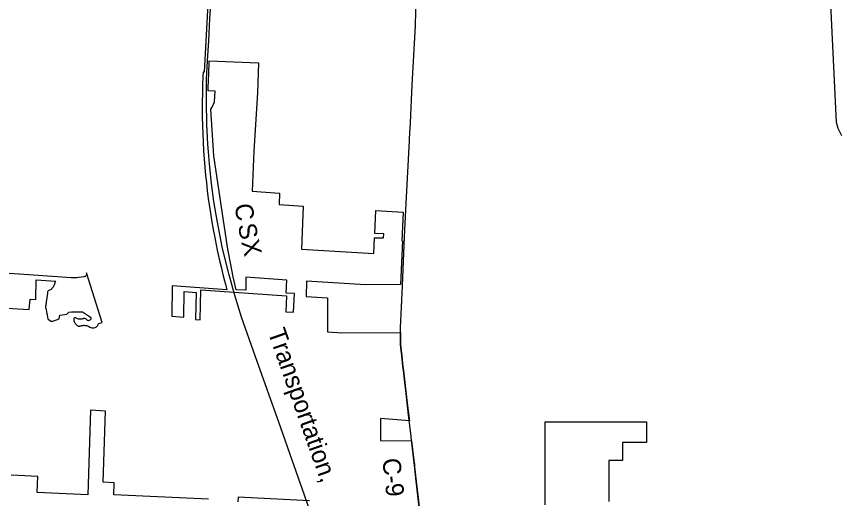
# Model space of a CAD drawing. Extents: x 1674899 to 2057726, y 653888 to 988278.
# Drawn here: x 1800519 to 1814222, y 790905 to 798950 of the extents above; entities that cross this region are included whole.
import ezdxf

# ---------------------------------------------------------------- set-up
doc = ezdxf.new("R2010")
doc.units = 0
for name, color, linetype in [('GM_X_Corporation', 7, 'Continuous'), ('GM_X_County_Road', 7, 'Continuous'), ('GM_X_County_Road_Text', 7, 'Continuous'), ('GM_X_Rail_Line', 7, 'Continuous'), ('GM_X_Rail_Line_Text', 7, 'Continuous'), ('GM_X_State_Route', 7, 'Continuous')]:
    doc.layers.add(name, color=color, linetype=linetype)

msp = doc.modelspace()

# ---------------------------------------------------------------- linework, layer by layer
at = {"layer": 'GM_X_Corporation'}
for points in [[(1803720, 799367), (1803650, 798018), (1803630, 798018), (1803626, 797950), (1803625, 797907), (1803622, 797844), (1803621, 797776), (1803619, 797715), (1803615, 797472), (1803615, 797362), (1803616, 797275), (1803619, 797126), (1803624, 796988), (1803629, 796858), (1803638, 796706), (1803659, 796433), (1803671, 796297), (1803684, 796179), (1803700, 796040), (1803716, 795913), (1803741, 795740), (1803759, 795626), (1803776, 795519), (1803792, 795428), (1803803, 795369), (1803812, 795318), (1803830, 795229), (1803848, 795137), (1803866, 795049), (1803900, 794897), (1803929, 794774), (1803961, 794644), (1803989, 794539), (1804002, 794484), (1804028, 794390), (1803117, 794454), (1803108, 793948), (1803307, 793934), (1803315, 794360), (1803513, 794346), (1803505, 793891), (1803582, 793885), (1803590, 794385), (1805020, 794290), (1805010, 794022), (1805139, 794014), (1805152, 794324), (1805017, 794332), (1805027, 794547), (1804342, 794598), (1804342, 794383), (1804179, 794385), (1804129, 794602), (1804037, 795099), (1803808, 796623), (1803760, 797403), (1803781, 797434), (1803819, 797522), (1803830, 797703), (1803712, 797708), (1803713, 797757), (1803719, 797888), (1803723, 797985), (1803733, 798207), (1804556, 798175), (1804535, 797675), (1804476, 796703), (1804448, 796035), (1804906, 795999), (1804898, 795810), (1805300, 795785), (1805269, 795066), (1806477, 794993), (1806488, 795256), (1806639, 795253), (1806642, 795323), (1806493, 795326), (1806509, 795712), (1806963, 795684), (1806943, 795206), (1806953, 795205), (1806921, 794476), (1806338, 794471), (1805355, 794530), (1805348, 794275), (1805706, 794254), (1805701, 793689), (1805942, 793669), (1806920, 793676), (1806923, 793473), (1806927, 793423), (1806942, 793287), (1806949, 793228), (1806961, 793116), (1806970, 793038), (1806976, 792990), (1806999, 792792), (1807038, 792455), (1807068, 792201), (1806589, 792240), (1806589, 791873), (1807104, 791869), (1807144, 791544), (1807151, 791476), (1807153, 791456), (1807155, 791437), (1807184, 791193), (1807215, 790917), (1807231, 790763)], [(1800358, 794084), (1800732, 794059), (1800745, 794232), (1800840, 794226), (1800850, 794556), (1801177, 794531), (1801177, 794530), (1801171, 794528), (1801167, 794526), (1801164, 794523), (1801161, 794520), (1801159, 794516), (1801158, 794513), (1801157, 794509), (1801156, 794499), (1801152, 794484), (1801149, 794473), (1801144, 794460), (1801136, 794444), (1801131, 794435), (1801124, 794425), (1801117, 794416), (1801111, 794410), (1801105, 794403), (1801097, 794396), (1801057, 794378), (1801046, 794370), (1801040, 794358), (1801038, 794353), (1801037, 794349), (1801036, 794346), (1801035, 794342), (1801034, 794334), (1801015, 794183), (1801013, 794166), (1801010, 794148), (1801006, 794125), (1801005, 794119), (1801004, 794113), (1801004, 794107), (1801004, 794104), (1801004, 794102), (1801004, 794098), (1801004, 794092), (1801005, 794088), (1801006, 794083), (1801044, 793903), (1801076, 793875), (1801081, 793871), (1801084, 793869), (1801087, 793868), (1801092, 793865), (1801097, 793864), (1801100, 793863), (1801105, 793863), (1801111, 793862), (1801118, 793863), (1801122, 793864), (1801126, 793865), (1801230, 793905), (1801243, 793966), (1801357, 793982), (1801392, 794015), (1801434, 794020), (1801618, 794023), (1801754, 793933), (1801757, 793926), (1801759, 793919), (1801759, 793910), (1801757, 793900), (1801752, 793890), (1801748, 793886), (1801742, 793880), (1801732, 793875), (1801726, 793874), (1801720, 793873), (1801711, 793874), (1801703, 793877), (1801698, 793880), (1801693, 793884), (1801686, 793893), (1801676, 793902), (1801667, 793907), (1801657, 793909), (1801646, 793910), (1801638, 793909), (1801629, 793906), (1801619, 793902), (1801607, 793898), (1801595, 793897), (1801583, 793896), (1801571, 793897), (1801564, 793899), (1801556, 793901), (1801506, 793918), (1801497, 793919), (1801489, 793918), (1801482, 793914), (1801477, 793908), (1801474, 793903), (1801474, 793901), (1801473, 793897), (1801473, 793892), (1801475, 793878), (1801477, 793871), (1801479, 793864), (1801482, 793854), (1801487, 793844), (1801496, 793829), (1801505, 793818), (1801515, 793807), (1801525, 793798), (1801538, 793790), (1801540, 793788), (1801545, 793786), (1801549, 793784), (1801554, 793783), (1801561, 793782), (1801566, 793782), (1801570, 793782), (1801575, 793783), (1801582, 793785), (1801594, 793789), (1801606, 793792), (1801618, 793794), (1801629, 793795), (1801640, 793796), (1801650, 793796), (1801660, 793795), (1801677, 793793), (1801690, 793790), (1801706, 793785), (1801719, 793780), (1801741, 793765), (1801773, 793752), (1801811, 793754), (1801832, 793757), (1801855, 793773), (1801876, 793794), (1801883, 793816), (1801890, 793824), (1801945, 793843), (1801685, 794670), (1801687, 794665), (1801687, 794660), (1801688, 794655), (1801688, 794651), (1801687, 794646), (1801686, 794641), (1801682, 794632), (1801676, 794623), (1801669, 794616), (1801665, 794613), (1801657, 794609), (1801650, 794606), (1801644, 794605), (1801555, 794593), (1801526, 794589), (1801506, 794588), (1801484, 794587), (1801464, 794587), (1801447, 794588), (1801432, 794588), (1800727, 794638), (1800069, 794684)], [(1803722, 790895), (1802140, 790967), (1802146, 791168), (1801964, 791178), (1802002, 792366), (1801754, 792380), (1801709, 790966), (1800866, 791005), (1800878, 791273), (1800432, 791295)], [(1809332, 790798), (1809332, 792187), (1811020, 792187), (1811020, 791842), (1810623, 791842), (1810623, 791542), (1810391, 791542), (1810391, 790858)], [(1805403, 790869), (1804215, 790928), (1804211, 790853)]]:
    msp.add_lwpolyline(points, dxfattribs=at)
at = {"layer": 'GM_X_County_Road'}
for points in [[(1807071, 796914), (1807086, 797176), (1807115, 797807), (1807169, 798793), (1807176, 799039), (1807148, 799599), (1807152, 800038)], [(1806919, 793655), (1806922, 793759), (1806932, 793983), (1806942, 794217), (1806953, 794458), (1806989, 795273), (1807017, 795829), (1807070, 796879), (1807071, 796914)], [(1807056, 792297), (1807038, 792455), (1807014, 792660), (1806999, 792792), (1806976, 792990), (1806970, 793038), (1806961, 793116), (1806949, 793228), (1806942, 793287), (1806927, 793423), (1806923, 793473), (1806920, 793526), (1806920, 793540), (1806918, 793583), (1806919, 793655)], [(1807100, 791929), (1807098, 791944), (1807056, 792297)], [(1807231, 790763), (1807184, 791193), (1807153, 791456), (1807144, 791544), (1807129, 791648), (1807100, 791929)]]:
    msp.add_lwpolyline(points, dxfattribs=at)
at = {"layer": 'GM_X_Rail_Line'}
msp.add_lwpolyline([(1805811, 789569), (1805113, 791546), (1804923, 792086), (1804499, 793288), (1804272, 793932), (1804152, 794314), (1804063, 794639), (1803997, 794902), (1803950, 795106), (1803908, 795311), (1803862, 795545), (1803811, 795861), (1803770, 796163), (1803734, 796492), (1803718, 796688), (1803709, 796819), (1803691, 797148), (1803685, 797532), (1803689, 797899), (1803703, 798206), (1803723, 798544), (1803745, 798910), (1803770, 799318)], dxfattribs=at)
at = {"layer": 'GM_X_State_Route'}
msp.add_lwpolyline([(1814274, 796960), (1814214, 797077), (1814186, 797179), (1814154, 797878), (1814090, 799272), (1814087, 799504), (1814069, 799619), (1814046, 799719)], dxfattribs=at)

# ---------------------------------------------------------------- texts
at = {"layer": 'GM_X_County_Road_Text'}
msp.add_text('C-9', height=300, rotation=276.6301, dxfattribs=at).set_placement((1806615, 791564))
at = {"layer": 'GM_X_Rail_Line_Text'}
for s, rotation, p in [('C', 279.4589, (1804151, 795804)), ('S', 281.5876, (1804207, 795467)), ('X', 282.8186, (1804264, 795190)), ('Transportation,', 289.4448, (1804705, 793685))]:
    msp.add_text(s, height=299, rotation=rotation, dxfattribs=at).set_placement(p)

doc.saveas('drawing.dxf')
